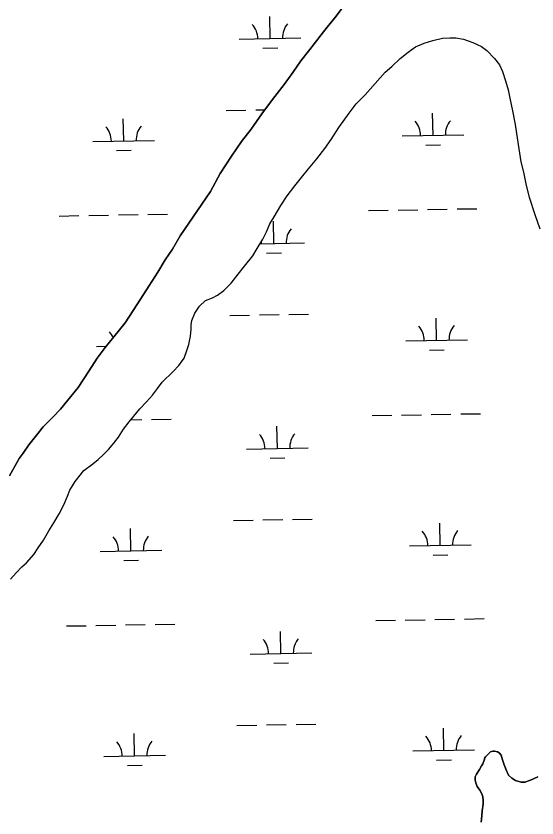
# Model space of a CAD drawing. Extents: x 3903937 to 3942190, y 260677 to 286651.
# Drawn here: x 3916724 to 3917570, y 272772 to 274074 of the extents above; entities that cross this region are included whole.
import ezdxf

# ---------------------------------------------------------------- set-up
doc = ezdxf.new("R2010")
doc.units = 0
doc.layers.add('V-TOPO-SHOR', color=7, linetype='Continuous')
doc.layers.add('V-WETL-SWMP', color=7, linetype='Continuous')

msp = doc.modelspace()

# ---------------------------------------------------------------- linework, layer by layer
at = {"layer": 'V-TOPO-SHOR'}
for points in [[(3917243.5, 274073.1), (3917258.9, 274093.7), (3917271.2, 274109.8), (3917289.4, 274132.4), (3917308.8, 274153.8), (3917333.8, 274177.6), (3917354.4, 274192.3), (3917370.4, 274202), (3917390.7, 274213.4), (3917406.2, 274222), (3917427.3, 274231.4), (3917447.7, 274238.8), (3917460, 274242.5), (3917476.8, 274247.9), (3917493.1, 274253.3), (3917509.1, 274261), (3917523, 274270), (3917534.5, 274278.9), (3917542.5, 274285.4), (3917552.4, 274295.9), (3917561.1, 274305.6), (3917579.3, 274324.6)], [(3916713.6, 273327.3), (3916729.4, 273355.5), (3916735.7, 273364.4), (3916745.1, 273377.7), (3916757.8, 273394.2), (3916768.1, 273406.7), (3916784.3, 273423.3), (3916796.6, 273435.4), (3916825.1, 273470.9), (3916842.5, 273497.1), (3916855.9, 273518.1), (3916868.9, 273535.8), (3916883.1, 273553.2), (3916901.3, 273575.8), (3916914.3, 273595.9), (3916926.2, 273614), (3916939.6, 273635.4), (3916954.2, 273657.9), (3916966.4, 273678.1), (3916978.2, 273695), (3916990.4, 273717.1), (3917040.1, 273788.9), (3917055.5, 273817.9), (3917074, 273846.1), (3917090.2, 273869.8), (3917105.6, 273890), (3917123, 273914.6), (3917140.4, 273938), (3917159.3, 273962.2), (3917173.6, 273981.9), (3917186.6, 274000.9), (3917201.2, 274019.4), (3917219.4, 274042.8), (3917229.3, 274055.3), (3917243.5, 274073.1)], [(3917014.4, 273591.2), (3917021.8, 273602.8), (3917031.7, 273612), (3917043.1, 273616.1), (3917051, 273620.5), (3917061.6, 273628.2), (3917073.4, 273639.8), (3917084.8, 273654.6), (3917095, 273667.8), (3917108.3, 273684.5), (3917115.7, 273696.1), (3917124.7, 273711.3), (3917130.9, 273723.6), (3917136.3, 273736.4), (3917143, 273747.9), (3917153.9, 273766.3), (3917164, 273781.5), (3917176.6, 273797.8), (3917187.5, 273811.4), (3917198.9, 273825.8), (3917212.2, 273841.8), (3917225.1, 273858.6), (3917235.7, 273873.4), (3917247.8, 273892.5), (3917264.6, 273916.1), (3917276.4, 273930.9), (3917290.9, 273945.7), (3917323.5, 273982.5), (3917334.1, 273991.7), (3917347.4, 274004.5), (3917360.8, 274015), (3917372.2, 274023.4), (3917386.4, 274029.5), (3917400.7, 274034), (3917416.5, 274037.7), (3917428.4, 274038.2), (3917437.9, 274038.3), (3917450.2, 274036.1), (3917465.7, 274030.7), (3917479.7, 274024.1), (3917488.1, 274017.8), (3917500.9, 274004.4), (3917508.5, 273994.6), (3917513.4, 273983.5), (3917518.7, 273968.1), (3917522.8, 273953.9), (3917525.7, 273940), (3917529.9, 273919.5), (3917534.1, 273897.3), (3917536.6, 273883), (3917540, 273858.1), (3917543.4, 273836.7), (3917547.5, 273820.1), (3917552.1, 273798.7), (3917557, 273779.8), (3917566, 273751.3), (3917574.2, 273728)], [(3916715.3, 273160), (3916724.3, 273170.1), (3916733.7, 273179.7), (3916741.2, 273186.5), (3916753, 273199.7), (3916760.4, 273210.5), (3916768.6, 273222.8), (3916777.6, 273238.4), (3916785.4, 273251.1), (3916794.4, 273265.5), (3916802.1, 273280.3), (3916808, 273294.2), (3916811.8, 273304.1), (3916820.4, 273318.5), (3916834.5, 273336.1), (3916848.7, 273346.9), (3916857.3, 273354.2), (3916866, 273362.2), (3916874.2, 273370.2), (3916882.9, 273380.2), (3916890.3, 273390.2), (3916898.9, 273403.3), (3916907.9, 273414.9), (3916915.3, 273424.5), (3916925.1, 273436.1), (3916936.1, 273447.3), (3916945.9, 273458.1), (3916953.8, 273468.9), (3916961.2, 273479.3), (3916979.3, 273496.5), (3916988.7, 273506.5), (3916996.9, 273518.1), (3917001.5, 273530.8), (3917004.6, 273540.8), (3917007.6, 273553.9), (3917008.3, 273565.4), (3917008.3, 273572.5), (3917009.4, 273579.3), (3917014.4, 273591.2)], [(3917478.9, 272765.7), (3917480, 272775.7), (3917480.7, 272783.7), (3917482.2, 272794.9), (3917482.5, 272800.5), (3917481.7, 272806.8), (3917480, 272811.2), (3917476.8, 272817.6), (3917472.7, 272823.1), (3917470.3, 272829.1), (3917469.4, 272833.4), (3917469.4, 272839), (3917471.3, 272843.4), (3917476.1, 272851), (3917479.6, 272856.7), (3917481.5, 272860.3), (3917483.9, 272865.9), (3917485, 272869.9), (3917485.8, 272871.5), (3917489.8, 272875.5), (3917494.1, 272879.5), (3917497.7, 272880.8), (3917500.9, 272880.8), (3917505.3, 272879.6), (3917508.1, 272877.7), (3917511.3, 272874.1), (3917513.8, 272866.6), (3917516.2, 272858.6), (3917519.5, 272850.3), (3917523.6, 272841.9), (3917528.8, 272836.8), (3917534.8, 272832.9), (3917544, 272830.6), (3917549.6, 272830.6), (3917559.2, 272833.5), (3917571.1, 272838.8)]]:
    msp.add_lwpolyline(points, dxfattribs=at)
at = {"layer": 'V-WETL-SWMP'}
for p, q in [((3917258.9, 274093.7), (3917243.5, 274073.1)), ((3917136.6, 274037), (3917136, 274073)), ((3917243.5, 274073.1), (3917229.3, 274055.3)), ((3917229.3, 274055.3), (3917219.4, 274042.8)), ((3917219.4, 274042.8), (3917201.2, 274019.4)), ((3917086.6, 274036.1), (3917186.6, 274037.9)), ((3917372.2, 274023.4), (3917386.4, 274029.5)), ((3917386.4, 274029.5), (3917400.7, 274034)), ((3917400.7, 274034), (3917416.5, 274037.7)), ((3917416.5, 274037.7), (3917428.4, 274038.2)), ((3917428.4, 274038.2), (3917437.9, 274038.3)), ((3917437.9, 274038.3), (3917450.2, 274036.1)), ((3917450.2, 274036.1), (3917465.7, 274030.7)), ((3917465.7, 274030.7), (3917479.7, 274024.1)), ((3917124.9, 274021.4), (3917148.9, 274021.8)), ((3917201.2, 274019.4), (3917186.6, 274000.9)), ((3917347.4, 274004.5), (3917360.8, 274015)), ((3917360.8, 274015), (3917372.2, 274023.4)), ((3917479.7, 274024.1), (3917488.1, 274017.8)), ((3917488.1, 274017.8), (3917500.9, 274004.4)), ((3917186.6, 274000.9), (3917173.6, 273981.9)), ((3917334.1, 273991.7), (3917347.4, 274004.5)), ((3917500.9, 274004.4), (3917508.5, 273994.6)), ((3917323.5, 273982.5), (3917334.1, 273991.7)), ((3917508.5, 273994.6), (3917513.4, 273983.5)), ((3917173.6, 273981.9), (3917159.3, 273962.2)), ((3917290.9, 273945.7), (3917323.5, 273982.5)), ((3917513.4, 273983.5), (3917518.7, 273968.1)), ((3917159.3, 273962.2), (3917140.4, 273938)), ((3917518.7, 273968.1), (3917522.8, 273953.9)), ((3917522.8, 273953.9), (3917525.7, 273940)), ((3917140.4, 273938), (3917123, 273914.6)), ((3917276.4, 273930.9), (3917290.9, 273945.7)), ((3917525.7, 273940), (3917529.9, 273919.5)), ((3917264.6, 273916.1), (3917276.4, 273930.9)), ((3917065.3, 273920.3), (3917097.3, 273920.9)), ((3917123, 273914.6), (3917105.6, 273890)), ((3917113.3, 273921.2), (3917128.1, 273921.4)), ((3917247.8, 273892.5), (3917264.6, 273916.1)), ((3917400.9, 273879.8), (3917400.2, 273915.8)), ((3917529.9, 273919.5), (3917534.1, 273897.3)), ((3916899, 273870.9), (3916898.4, 273906.9)), ((3917534.1, 273897.3), (3917536.6, 273883)), ((3917105.6, 273890), (3917090.2, 273869.8)), ((3917235.7, 273873.4), (3917247.8, 273892.5)), ((3917536.6, 273883), (3917540, 273858.1)), ((3916849.1, 273870.1), (3916949, 273871.8)), ((3917090.2, 273869.8), (3917074, 273846.1)), ((3917225.1, 273858.6), (3917235.7, 273873.4)), ((3917350.9, 273878.9), (3917450.9, 273880.7)), ((3917212.2, 273841.8), (3917225.1, 273858.6)), ((3917389.1, 273864.1), (3917413.1, 273864.6)), ((3917540, 273858.1), (3917543.4, 273836.7)), ((3916887.3, 273855.3), (3916911.3, 273855.7)), ((3917074, 273846.1), (3917055.5, 273817.9)), ((3917198.9, 273825.8), (3917212.2, 273841.8)), ((3917543.4, 273836.7), (3917547.5, 273820.1)), ((3917055.5, 273817.9), (3917040.1, 273788.9)), ((3917187.5, 273811.4), (3917198.9, 273825.8)), ((3917547.5, 273820.1), (3917552.1, 273798.7)), ((3917176.6, 273797.8), (3917187.5, 273811.4)), ((3917164, 273781.5), (3917176.6, 273797.8)), ((3917552.1, 273798.7), (3917557, 273779.8)), ((3917040.1, 273788.9), (3916990.4, 273717.1)), ((3917153.9, 273766.3), (3917164, 273781.5)), ((3917557, 273779.8), (3917566, 273751.3)), ((3917143, 273747.9), (3917153.9, 273766.3)), ((3917296.2, 273757.8), (3917328.2, 273758.4)), ((3917344.2, 273758.7), (3917376.1, 273759.3)), ((3917392.1, 273759.5), (3917424.1, 273760.1)), ((3917440.1, 273760.4), (3917472.1, 273760.9)), ((3916794.3, 273749), (3916826.3, 273749.6)), ((3916842.3, 273749.9), (3916874.3, 273750.4)), ((3916890.3, 273750.7), (3916922.3, 273751.3)), ((3916938.3, 273751.5), (3916970.3, 273752.1)), ((3917136.3, 273736.4), (3917143, 273747.9)), ((3917142.5, 273704.4), (3917141.9, 273740.4)), ((3917566, 273751.3), (3917574.2, 273728)), ((3917130.9, 273723.6), (3917136.3, 273736.4)), ((3916990.4, 273717.1), (3916978.2, 273695)), ((3917124.7, 273711.3), (3917130.9, 273723.6)), ((3917115.7, 273696.1), (3917124.7, 273711.3)), ((3917120.4, 273704), (3917192.5, 273705.3)), ((3916978.2, 273695), (3916966.4, 273678.1)), ((3917108.3, 273684.6), (3917115.7, 273696.1)), ((3917130.8, 273688.8), (3917154.8, 273689.2)), ((3916966.4, 273678.1), (3916954.2, 273657.9)), ((3917095, 273667.8), (3917108.3, 273684.6)), ((3917084.8, 273654.6), (3917095, 273667.8)), ((3916954.2, 273657.9), (3916939.6, 273635.4)), ((3917073.4, 273639.8), (3917084.8, 273654.6)), ((3916939.6, 273635.4), (3916926.2, 273614)), ((3917061.6, 273628.2), (3917073.4, 273639.8)), ((3917051, 273620.5), (3917061.6, 273628.2)), ((3916926.2, 273614), (3916914.3, 273595.9)), ((3917021.8, 273602.8), (3917031.7, 273612)), ((3917031.7, 273612), (3917043.1, 273616.1)), ((3917043.1, 273616.1), (3917051, 273620.5)), ((3917014.4, 273591.2), (3917021.8, 273602.8)), ((3916914.3, 273595.9), (3916901.3, 273575.8)), ((3917009.4, 273579.3), (3917014.4, 273591.2)), ((3917071.1, 273587.7), (3917103.1, 273588.2)), ((3917119.1, 273588.5), (3917151.1, 273589.1)), ((3917167.1, 273589.4), (3917199.1, 273589.9)), ((3916901.3, 273575.8), (3916883.1, 273553.2)), ((3917008.3, 273572.5), (3917009.4, 273579.3)), ((3917008.3, 273565.4), (3917008.3, 273572.5)), ((3917406.7, 273547.2), (3917406.1, 273583.1)), ((3917007.6, 273553.9), (3917008.3, 273565.4)), ((3916883.1, 273553.2), (3916868.9, 273535.8)), ((3917004.6, 273540.8), (3917007.6, 273553.9)), ((3917356.7, 273546.3), (3917456.7, 273548)), ((3916854.9, 273537.4), (3916870.4, 273537.7)), ((3916868.9, 273535.8), (3916855.9, 273518.1)), ((3917001.5, 273530.8), (3917004.6, 273540.8)), ((3917395, 273531.5), (3917419, 273531.9)), ((3916996.9, 273518.1), (3917001.5, 273530.8)), ((3916855.9, 273518.1), (3916842.5, 273497.1)), ((3916979.3, 273496.5), (3916988.7, 273506.5)), ((3916988.7, 273506.5), (3916996.9, 273518.1)), ((3916842.5, 273497.1), (3916825.1, 273470.9)), ((3916961.2, 273479.3), (3916979.3, 273496.5)), ((3916953.8, 273468.9), (3916961.2, 273479.3)), ((3916825.1, 273470.9), (3916796.6, 273435.4)), ((3916945.9, 273458.1), (3916953.8, 273468.9)), ((3916936.1, 273447.3), (3916945.9, 273458.1)), ((3916925.1, 273436.1), (3916936.1, 273447.3)), ((3916796.6, 273435.4), (3916784.3, 273423.3)), ((3916915.3, 273424.5), (3916925.1, 273436.1)), ((3917398, 273426.9), (3917430, 273427.5)), ((3917446, 273427.8), (3917478, 273428.3)), ((3916784.3, 273423.3), (3916768.1, 273406.7)), ((3916898.9, 273403.3), (3916907.9, 273414.9)), ((3916907.9, 273414.9), (3916915.3, 273424.5)), ((3916910.5, 273418.3), (3916928.2, 273418.6)), ((3916944.2, 273418.9), (3916976.2, 273419.5)), ((3917302, 273425.2), (3917334, 273425.8)), ((3917350, 273426.1), (3917382, 273426.6)), ((3916768.1, 273406.7), (3916757.8, 273394.2)), ((3916890.3, 273390.2), (3916898.9, 273403.3)), ((3917148.3, 273371.8), (3917147.7, 273407.8)), ((3916757.8, 273394.2), (3916745.1, 273377.7)), ((3916882.9, 273380.2), (3916890.3, 273390.2)), ((3916745.1, 273377.7), (3916735.7, 273364.4)), ((3916874.2, 273370.2), (3916882.9, 273380.2)), ((3916735.7, 273364.4), (3916729.3, 273355.5)), ((3916857.3, 273354.2), (3916866, 273362.2)), ((3916866, 273362.2), (3916874.2, 273370.2)), ((3917098.3, 273370.9), (3917198.3, 273372.6)), ((3916729.3, 273355.5), (3916713.6, 273327.3)), ((3916848.7, 273346.9), (3916857.3, 273354.2)), ((3917136.6, 273356.1), (3917160.6, 273356.5)), ((3916820.4, 273318.5), (3916834.5, 273336.1)), ((3916834.5, 273336.1), (3916848.7, 273346.9)), ((3916811.8, 273304.1), (3916820.4, 273318.5)), ((3916808, 273294.2), (3916811.8, 273304.1)), ((3916802.1, 273280.3), (3916808, 273294.2)), ((3916794.4, 273265.5), (3916802.1, 273280.3)), ((3916785.4, 273251.1), (3916794.4, 273265.5)), ((3916777.6, 273238.4), (3916785.4, 273251.1)), ((3917077, 273255.1), (3917109, 273255.6)), ((3917125, 273255.9), (3917157, 273256.5)), ((3917173, 273256.7), (3917205, 273257.3)), ((3917412.6, 273214.5), (3917412, 273250.5)), ((3916768.6, 273222.8), (3916777.6, 273238.4)), ((3916910.8, 273205.7), (3916910.1, 273241.7)), ((3916760.4, 273210.5), (3916768.6, 273222.8)), ((3916753, 273199.7), (3916760.4, 273210.5)), ((3916860.8, 273204.8), (3916960.7, 273206.6)), ((3917362.6, 273213.7), (3917462.6, 273215.4)), ((3916741.2, 273186.5), (3916753, 273199.7)), ((3917400.9, 273198.9), (3917424.9, 273199.3)), ((3916733.7, 273179.7), (3916741.2, 273186.5)), ((3916899, 273190.1), (3916923, 273190.5)), ((3916724.3, 273170.1), (3916733.7, 273179.7)), ((3917307.9, 273092.6), (3917339.9, 273093.2)), ((3917355.9, 273093.4), (3917387.9, 273094)), ((3917403.9, 273094.3), (3917435.9, 273094.9)), ((3917451.8, 273095.1), (3917483.8, 273095.7)), ((3916806, 273083.8), (3916838, 273084.3)), ((3916854, 273084.6), (3916886, 273085.2)), ((3916902, 273085.5), (3916934, 273086)), ((3916950, 273086.3), (3916982, 273086.9)), ((3917154.2, 273039.1), (3917153.6, 273075.1)), ((3917104.2, 273038.3), (3917204.2, 273040)), ((3917142.5, 273023.5), (3917166.5, 273023.9)), ((3917082.8, 272922.4), (3917114.8, 272923)), ((3917130.8, 272923.3), (3917162.8, 272923.8)), ((3917178.8, 272924.1), (3917210.8, 272924.7)), ((3916916.6, 272873.1), (3916916, 272909.1)), ((3917418.4, 272881.9), (3917417.8, 272917.9)), ((3917368.4, 272881), (3917468.4, 272882.8)), ((3917497.7, 272880.8), (3917494.1, 272879.5)), ((3917500.9, 272880.8), (3917497.7, 272880.8)), ((3917505.3, 272879.6), (3917500.9, 272880.8)), ((3916866.6, 272872.2), (3916966.6, 272874)), ((3917485, 272869.9), (3917483.9, 272865.9)), ((3917485.8, 272871.5), (3917485, 272869.9)), ((3917489.8, 272875.5), (3917485.8, 272871.5)), ((3917494.1, 272879.5), (3917489.8, 272875.5)), ((3917508.1, 272877.7), (3917505.3, 272879.6)), ((3917511.3, 272874.1), (3917508.1, 272877.7)), ((3917513.8, 272866.6), (3917511.3, 272874.1)), ((3916904.9, 272857.4), (3916928.9, 272857.9)), ((3917406.7, 272866.3), (3917430.7, 272866.7)), ((3917479.6, 272856.7), (3917476.1, 272851)), ((3917481.5, 272860.3), (3917479.6, 272856.7)), ((3917483.9, 272865.9), (3917481.5, 272860.3)), ((3917516.2, 272858.6), (3917513.8, 272866.6)), ((3917519.5, 272850.3), (3917516.2, 272858.6)), ((3917471.3, 272843.4), (3917469.4, 272839)), ((3917476.1, 272851), (3917471.3, 272843.4)), ((3917523.6, 272841.9), (3917519.5, 272850.3)), ((3917528.8, 272836.8), (3917523.6, 272841.9)), ((3917469.4, 272839), (3917469.4, 272833.4)), ((3917469.4, 272833.4), (3917470.3, 272829.1)), ((3917470.3, 272829.1), (3917472.7, 272823.1)), ((3917534.8, 272832.9), (3917528.8, 272836.8)), ((3917544, 272830.6), (3917534.8, 272832.9)), ((3917549.6, 272830.6), (3917544, 272830.6)), ((3917559.2, 272833.5), (3917549.6, 272830.6)), ((3917571.1, 272838.8), (3917559.2, 272833.5)), ((3917472.7, 272823.1), (3917476.8, 272817.6)), ((3917476.8, 272817.6), (3917480, 272811.2)), ((3917480, 272811.2), (3917481.7, 272806.8)), ((3917481.7, 272806.8), (3917482.5, 272800.5)), ((3917482.2, 272794.9), (3917480.7, 272783.7)), ((3917482.5, 272800.5), (3917482.2, 272794.9)), ((3917480.7, 272783.7), (3917480, 272775.7)), ((3917480, 272775.7), (3917478.9, 272765.7))]:
    msp.add_line(p, q, dxfattribs=at)
for centre, start, end in [((3917081.4, 274036.5), 0.2366, 41.7802), ((3917191.9, 274038.5), 140.2366, 181.7802), ((3917345.6, 273879.3), 0.2366, 41.7802), ((3917456.1, 273881.2), 140.2366, 181.7802), ((3916843.8, 273870.4), 0.2366, 41.7802), ((3916954.3, 273872.4), 140.2366, 181.7802), ((3917197.7, 273705.8), 140.2366, 181.7802), ((3917087.2, 273703.9), 0.2366, 5.5606), ((3917462, 273548.6), 140.2366, 181.7802), ((3916849.7, 273537.8), 23.3696, 41.7802), ((3917351.5, 273546.7), 0.2366, 41.7802), ((3917093.1, 273371.3), 0.2366, 41.7802), ((3917203.6, 273373.2), 140.2366, 181.7802), ((3917357.3, 273214), 0.2366, 41.7802), ((3917467.8, 273216), 140.2366, 181.7802), ((3916855.5, 273205.2), 0.2366, 41.7802), ((3916966, 273207.1), 140.2366, 181.7802), ((3917209.4, 273040.6), 140.2366, 181.7802), ((3917099, 273038.6), 0.2366, 41.7802), ((3916861.4, 272872.6), 0.2366, 41.7802), ((3916971.8, 272874.5), 140.2366, 181.7802), ((3917363.2, 272881.4), 0.2366, 41.7802), ((3917473.7, 272883.4), 140.2366, 181.7802)]:
    msp.add_arc(centre, 35.2, start, end, dxfattribs=at)

doc.saveas('drawing.dxf')
